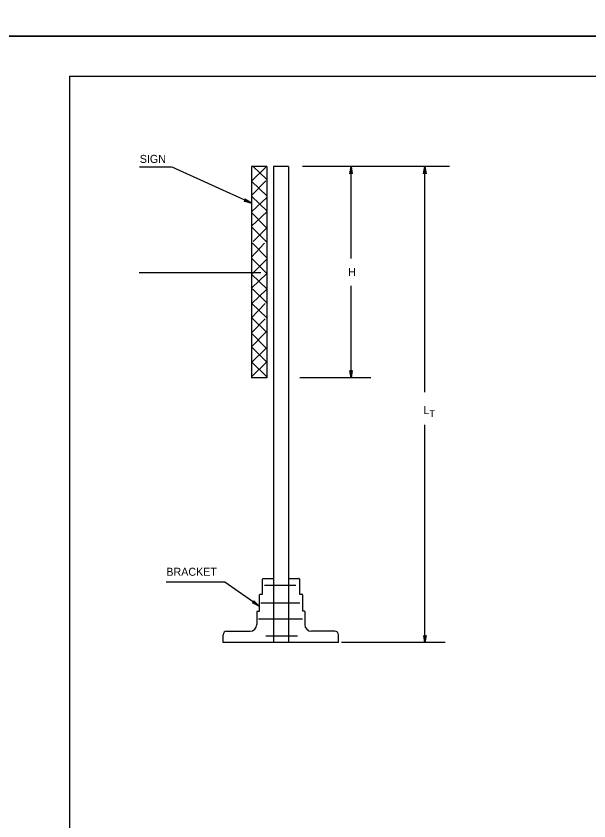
# Model space of a CAD drawing. Extents: x 637580 to 641008, y 294594 to 295782.
# Drawn here: x 639282.3 to 639497.1, y 294893.4 to 295195.1 of the extents above; entities that cross this region are included whole.
import ezdxf

# ---------------------------------------------------------------- set-up
doc = ezdxf.new("R2010")
doc.units = 0
for name, color, linetype in [('1', 7, 'Continuous'), ('2', 7, 'Continuous'), ('3', 7, 'Continuous'), ('PLT-BNDY', 7, 'Continuous')]:
    doc.layers.add(name, color=color, linetype=linetype)

# ---------------------------------------------------------------- blocks, each defined once
blk = doc.blocks.new('RARROW')
at = {"layer": '3'}
blk.add_lwpolyline([(-2.2695, 0.285), (-2.184875, 0.12075), (0, 0), (-2.2695, 0.285), (-2.38575, 0.384625), (0, 0), (-2.183125, -0.108), (-2.262875, -0.2705), (0, 0), (-2.38575, -0.379125), (-2.262875, -0.2705)], dxfattribs=at)

msp = doc.modelspace()

# ---------------------------------------------------------------- linework, layer by layer
at = {"layer": '1'}
for q in [(640088.31, 295172.63), (639302.31, 294608.63)]:
    msp.add_line((639302.31, 295172.63), q, dxfattribs=at)
at = {"layer": '2'}
for p, q in [((639340.58, 295138.53), (639328.59, 295138.53)), ((639370.52, 295125.02), (639340.8, 295138.53)), ((639370.52, 295138.75), (639370.52, 295059.51)), ((639376.37, 295138.75), (639370.52, 295138.75)), ((639375.92, 295138.53), (639370.74, 295133.35)), ((639371.19, 295138.75), (639376.15, 295134.02)), ((639376.37, 295138.75), (639376.37, 295059.51)), ((639378.85, 295138.75), (639378.85, 294960.23)), ((639384.48, 295138.75), (639378.85, 295138.75)), ((639384.48, 295138.75), (639384.48, 294960.23)), ((639444.81, 295138.75), (639389.65, 295138.75)), ((639407.89, 295104.31), (639407.89, 295138.75)), ((639435.58, 295054.11), (639435.58, 295138.75)), ((639375.92, 295133.35), (639370.74, 295127.94)), ((639370.74, 295133.12), (639376.37, 295127.72)), ((639370.74, 295127.49), (639376.37, 295122.09)), ((639376.15, 295127.04), (639370.74, 295121.87)), ((639376.15, 295121.64), (639370.74, 295116.46)), ((639370.74, 295121.42), (639376.15, 295115.79)), ((639370.74, 295116.01), (639376.37, 295110.39)), ((639376.37, 295115.79), (639371.19, 295110.61)), ((639375.47, 295109.94), (639370.52, 295104.76)), ((639370.97, 295109.94), (639376.6, 295104.31)), ((639370.74, 295104.31), (639376.37, 295098.68)), ((639376.15, 295103.86), (639370.97, 295098.68)), ((639374.12, 295098.9), (639328.42, 295098.9)), ((639376.15, 295098.45), (639370.74, 295093.28)), ((639370.74, 295098.23), (639376.37, 295092.83)), ((639370.29, 295093.5), (639370.29, 295093.5)), ((639407.89, 295059.51), (639407.89, 295093.95)), ((639376.15, 295092.6), (639370.74, 295087.42)), ((639370.97, 295092.83), (639376.6, 295087.42)), ((639375.7, 295087.42), (639370.52, 295082.02)), ((639370.74, 295087.42), (639376.37, 295082.02)), ((639375.7, 295081.57), (639370.52, 295076.39)), ((639370.74, 295082.02), (639376.15, 295076.62)), ((639375.92, 295076.62), (639370.74, 295071.22)), ((639370.74, 295076.17), (639376.15, 295070.54)), ((639370.74, 295070.99), (639376.37, 295065.36)), ((639375.92, 295070.54), (639370.74, 295065.36)), ((639376.15, 295065.36), (639370.74, 295059.96)), ((639370.74, 295065.36), (639376.15, 295059.96)), ((639376.37, 295059.51), (639370.52, 295059.51)), ((639415.32, 295059.51), (639388.75, 295059.51)), ((639435.58, 294960.23), (639435.58, 295041.95)), ((639360.61, 294982.97), (639338.62, 294982.97)), ((639373.45, 294973.96), (639360.61, 294982.97)), ((639374.57, 294983.87), (639374.57, 294978.24)), ((639378.85, 294984.1), (639374.8, 294984.1)), ((639387.18, 294981.62), (639375.47, 294981.62)), ((639384.48, 294984.32), (639388.28, 294984.32)), ((639388.53, 294984.07), (639388.53, 294978.47)), ((639388.53, 294978.47), (639389.4, 294978.47)), ((639373.45, 294977.99), (639373.45, 294971.94)), ((639374.57, 294978.24), (639373.7, 294978.24)), ((639389.65, 294978.22), (639389.65, 294972.16)), ((639388.75, 294975.09), (639374.12, 294975.09)), ((639372.54, 294971.69), (639372.54, 294967.01)), ((639373.45, 294971.94), (639372.79, 294971.94)), ((639389.65, 294972.16), (639390.3, 294972.16)), ((639390.55, 294971.91), (639390.55, 294967.01)), ((639389.65, 294969.01), (639373.22, 294969.01)), ((639361.24, 294964.51), (639370.04, 294964.51)), ((639401.86, 294964.51), (639393.05, 294964.51)), ((639359.94, 294960.23), (639359.94, 294963.21)), ((639403.16, 294960.23), (639359.94, 294960.23)), ((639387.85, 294962.71), (639375.92, 294962.71)), ((639403.16, 294960.23), (639403.16, 294963.21)), ((639403.16, 294960.23), (639403.16, 294960.23)), ((639443.23, 294960.23), (639404.29, 294960.23))]:
    msp.add_line(p, q, dxfattribs=at)
msp.add_ellipse((639374.79, 294983.88), major_axis=(0, -0.214), ratio=0.996388, start_param=3.141593, end_param=4.712389, dxfattribs=at)
at = {"layer": '3'}
for centre, radius, start, end in [((639388.28, 294984.07), 0.25, 0, 90), ((639389.4, 294978.22), 0.25, 0, 90), ((639373.7, 294977.99), 0.25, 90, 180), ((639372.79, 294971.69), 0.25, 90, 180), ((639390.3, 294971.91), 0.25, 0, 90), ((639370.04, 294967.01), 2.5, 270, 0), ((639393.05, 294967.01), 2.5, 180, 270), ((639361.24, 294963.21), 1.3, 90, 180), ((639401.86, 294963.21), 1.3, 0, 90)]:
    msp.add_arc(centre, radius, start, end, dxfattribs=at)
at = {"layer": 'PLT-BNDY'}
for points in [[(639262.31, 295781.63), (640103.31, 295781.63), (640103.31, 295187.63), (639262.31, 295187.63)], [(639262.31, 295187.63), (640103.31, 295187.63), (640103.31, 294593.63), (639262.31, 294593.63)]]:
    msp.add_lwpolyline(points, close=True, dxfattribs=at)

# ---------------------------------------------------------------- block references
at = {"layer": '2'}
for p, xscale, yscale, rotation in [((639407.89, 295138.75), 1.1316912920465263, 1.1783664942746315, 89.99999999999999), ((639435.58, 295138.75), 1.1316912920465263, 1.1783664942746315, 89.99999999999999), ((639370.52, 295125.02), 1.1316912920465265, 1.1783664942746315, -24.745127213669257), ((639407.89, 295059.51), 1.1316912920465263, 1.1783664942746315, -90.00000000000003), ((639373.45, 294973.96), 1.1316912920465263, 1.1783664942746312, -34.83097727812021), ((639435.58, 294960.23), 1.1316912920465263, 1.1783664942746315, -90.00000000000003)]:
    msp.add_blockref('RARROW', p, dxfattribs=dict(at, xscale=xscale, yscale=yscale, rotation=rotation))

# ---------------------------------------------------------------- texts
at = {"layer": '3'}
for s, height, p in [('SIGN', 3, (639328.69, 295140.09)), ('H', 3, (639406.86, 295097.71)), ('L', 3, (639435, 295045.93)), ('T', 2.5, (639437.32, 295044.82)), ('BRACKET', 3, (639338.65, 294985.31))]:
    msp.add_text(s, height=height, dxfattribs=at).set_placement(p)

doc.saveas('drawing.dxf')
